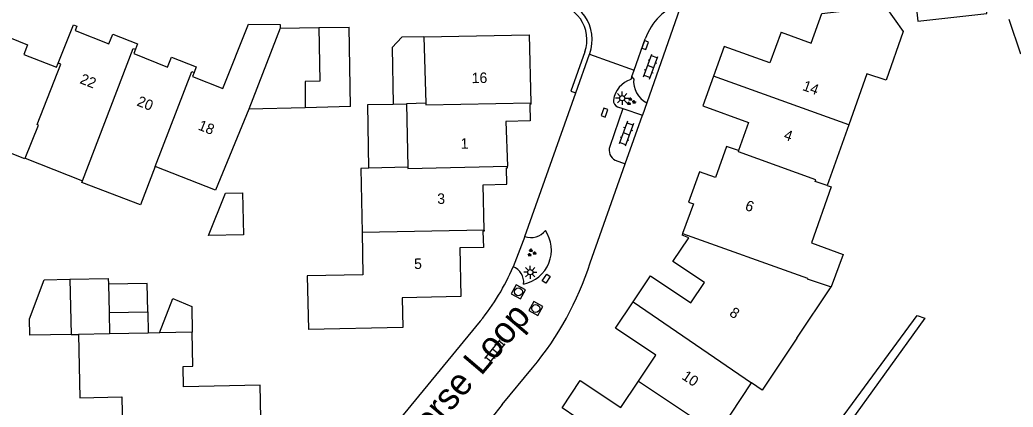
# Model space of a CAD drawing. Extents: x 126000 to 131009, y 393000 to 395500.
# Drawn here: x 130785.1 to 130879.7, y 395253.4 to 395290.3 of the extents above; entities that cross this region are included whole.
import ezdxf

# ---------------------------------------------------------------- set-up
doc = ezdxf.new("R2010")
doc.units = 0
for name, color, linetype in [('gg-afsc-erfafscheiding', 7, 'Continuous'), ('gg-anno-huisnummerreeks BGT', 7, 'Continuous'), ('gg-anno-openbare ruimte label', 7, 'Continuous'), ('gg-bbg-bijgebouw', 7, 'Continuous'), ('gg-bbg-gedigitaliseerde bebouwing', 7, 'Continuous'), ('gg-bbg-gedigitaliseerde bijgebouw', 7, 'Continuous'), ('gg-bbg-hoofdgebouw', 7, 'Continuous'), ('gg-bbg-luifel en loopbrug', 7, 'Continuous'), ('gg-bbg-tussenscheiding', 7, 'Continuous'), ('gg-knt-verharding', 7, 'Continuous'), ('gg-knt-verharding nz', 7, 'Continuous'), ('gt-symb-groenvak', 7, 'Continuous'), ('gt-symb-klinker verharding', 7, 'Continuous'), ('gt-symb-kolk', 7, 'Continuous'), ('gt-symb-kolk center center', 7, 'Continuous'), ('gt-symb-lichtmast', 7, 'Continuous'), ('gt-symb-rioolschacht', 7, 'Continuous')]:
    doc.layers.add(name, color=color, linetype=linetype)

# ---------------------------------------------------------------- blocks, each defined once
blk = doc.blocks.new('gt0-KL1')
at = {"layer": 'gt-symb-klinker verharding'}
for p, q in [((-1.15, 0.3), (1.15, 0.3)), ((-1, -0.3), (-1, 0.3)), ((-0.5, 0.3), (-0.5, 0.45)), ((0, -0.3), (0, 0.3)), ((0.5, 0.3), (0.5, 0.45)), ((1, -0.3), (1, 0.3)), ((-1.15, -0.3), (1.15, -0.3)), ((-0.5, -0.45), (-0.5, -0.3)), ((0.5, -0.45), (0.5, -0.3))]:
    blk.add_line(p, q, dxfattribs=at)
blk = doc.blocks.new('gt0-KOLK')
at = {"layer": 'gt-symb-kolk'}
blk.add_lwpolyline([(0, 0), (0.375, 0), (0.375, 0.4), (-0.375, 0.4), (-0.375, 0), (0, 0)], dxfattribs=at)
blk = doc.blocks.new('gt0-LMAST')
at = {"layer": 'gt-symb-lichtmast'}
for p, q in [((-0.182, 0.173), (-0.447, 0.438)), ((-0.005, 0.246), (-0.005, 0.621)), ((0.172, 0.173), (0.437, 0.438)), ((-0.255, -0.004), (-0.63, -0.004)), ((-0.182, -0.181), (-0.447, -0.446)), ((-0.005, -0.254), (-0.005, -0.629)), ((0.437, -0.446), (0.172, -0.181)), ((0.245, -0.004), (0.62, -0.004))]:
    blk.add_line(p, q, dxfattribs=at)
blk.add_circle((-0.005, -0.004), 0.25, dxfattribs=at)
blk = doc.blocks.new('gt0-GRVAK')
at = {"layer": 'gt-symb-groenvak'}
for p, q in [((-0.11, 0.189), (-0.228, 0.24)), ((-0.182, 0.153), (0.088, 0.153)), ((-0.091, 0.211), (-0.156, 0.322)), ((-0.047, 0.214), (-0.047, 0.393)), ((-0.004, 0.211), (0.061, 0.322)), ((0.015, 0.189), (0.133, 0.24)), ((0.262, -0.052), (0.197, 0.059)), ((0.305, -0.049), (0.305, 0.13)), ((0.349, -0.052), (0.414, 0.059)), ((-0.245, -0.228), (-0.363, -0.177)), ((-0.318, -0.264), (-0.047, -0.264)), ((-0.226, -0.206), (-0.291, -0.095)), ((-0.183, -0.203), (-0.183, -0.024)), ((-0.139, -0.206), (-0.074, -0.095)), ((-0.12, -0.228), (-0.002, -0.177)), ((0.243, -0.074), (0.125, -0.023)), ((0.17, -0.11), (0.441, -0.11)), ((0.368, -0.074), (0.486, -0.023))]:
    blk.add_line(p, q, dxfattribs=at)
blk = doc.blocks.new('gt0-RS')
at = {"layer": 'gt-symb-rioolschacht'}
blk.add_lwpolyline([(-0.5, -0.5), (0.5, -0.5), (0.5, 0.5), (-0.5, 0.5)], close=True, dxfattribs=at)
blk.add_circle((0, 0), 0.375, dxfattribs=at)
blk = doc.blocks.new('gt0-KOLKCC')
at = {"layer": 'gt-symb-kolk center center'}
blk.add_lwpolyline([(-0.375, 0.2), (0.375, 0.2), (0.375, -0.2), (-0.375, -0.2)], close=True, dxfattribs=at)

msp = doc.modelspace()

# ---------------------------------------------------------------- linework, layer by layer
at = {"layer": 'gg-afsc-erfafscheiding'}
msp.add_line((130879.313, 395290.318), (130880.437, 395287.037), dxfattribs=at)
msp.add_lwpolyline([(130857.504, 395244.259), (130870.589, 395262.093), (130871.329, 395261.844), (130863.64, 395251.18)], dxfattribs=at)
at = {"layer": 'gg-bbg-bijgebouw'}
for p, q in [((130809.931, 395289.479), (130813.62, 395289.525)), ((130813.62, 395289.525), (130816.5, 395289.561))]:
    msp.add_line(p, q, dxfattribs=at)
at = {"layer": 'gg-bbg-gedigitaliseerde bebouwing'}
for p, q in [((130823.624, 395288.65), (130823.81, 395282.32)), ((130806.958, 395281.77), (130803.773, 395274.028)), ((130823.81, 395282.32), (130821.97, 395282.27)), ((130821.97, 395282.27), (130822.1, 395276.22)), ((130864.083, 395280.276), (130862.03, 395274.48)), ((130785.65, 395277.092), (130791.108, 395274.919)), ((130803.773, 395274.028), (130798.028, 395276.288)), ((130822.1, 395276.22), (130818.388, 395276.137)), ((130859.15, 395259.95), (130862.42, 395264.84)), ((130851.595, 395250.837), (130854.832, 395255.688))]:
    msp.add_line(p, q, dxfattribs=at)
for points in [[(130867.646, 395284.522), (130865.803, 395285.133), (130864.083, 395280.276)], [(130785.65, 395277.092), (130785.62, 395277.028), (130779.71, 395279.348)], [(130798.028, 395276.288), (130796.622, 395272.642), (130791.058, 395274.788), (130791.108, 395274.919)], [(130818.388, 395276.137), (130817.61, 395276.12), (130817.731, 395270)], [(130862.03, 395274.48), (130862.409, 395274.346), (130860.525, 395269.025), (130863.55, 395267.929), (130862.42, 395264.84)], [(130817.731, 395270), (130817.81, 395265.99), (130812.52, 395265.88), (130812.623, 395260.76)], [(130859.15, 395259.95), (130855.847, 395255.01), (130854.832, 395255.688)]]:
    msp.add_lwpolyline(points, dxfattribs=at)
at = {"layer": 'gg-bbg-gedigitaliseerde bijgebouw'}
for p, q in [((130816.62, 395282), (130816.5, 395289.561)), ((130812.329, 395281.898), (130806.958, 395281.77)), ((130816.62, 395282), (130812.329, 395281.898)), ((130789.92, 395265.56), (130790.02, 395260.295)), ((130793.58, 395265.095), (130793.643, 395262.385)), ((130793.643, 395262.385), (130797.32, 395262.46))]:
    msp.add_line(p, q, dxfattribs=at)
for points in [[(130870.648, 395290.14), (130877.237, 395290.883), (130876.887, 395293.983), (130870.299, 395293.241), (130870.648, 395290.14)], [(130806.45, 395269.79), (130803.1, 395269.72), (130804.73, 395273.76), (130806.34, 395273.8), (130806.45, 395269.79)], [(130790.02, 395260.295), (130786.086, 395260.22), (130786.056, 395261.786), (130787.463, 395265.514), (130789.92, 395265.56)], [(130797.32, 395262.46), (130797.27, 395265.16), (130793.58, 395265.095)], [(130798.45, 395260.457), (130799.722, 395263.711), (130801.525, 395262.97), (130801.562, 395260.516)]]:
    msp.add_lwpolyline(points, dxfattribs=at)
at = {"layer": 'gg-bbg-hoofdgebouw'}
for p, q in [((130801.736, 395285.258), (130801.579, 395284.866)), ((130848.266, 395269.903), (130848.212, 395269.754)), ((130843.542, 395263.399), (130845.203, 395265.878)), ((130793.682, 395260.365), (130790.73, 395260.309)), ((130797.359, 395260.436), (130793.682, 395260.365)), ((130798.45, 395260.457), (130797.359, 395260.436))]:
    msp.add_line(p, q, dxfattribs=at)
for points in [[(130857.633, 395289.102), (130860.501, 395288.059), (130861.515, 395290.86), (130867.556, 395291.576), (130869.26, 395289.169), (130867.646, 395284.522)], [(130788.804, 395286.144), (130790.244, 395289.777), (130790.569, 395289.648), (130790.41, 395289.248), (130793.633, 395287.965), (130794.011, 395288.912), (130796.361, 395287.977), (130796.155, 395287.458)], [(130801.579, 395284.866), (130804.478, 395283.712), (130806.907, 395289.838), (130809.926, 395289.809), (130809.931, 395289.479)], [(130778.03, 395283.61), (130780.188, 395289.064), (130783.082, 395287.957), (130783.455, 395288.861), (130785.887, 395287.895), (130785.512, 395286.976), (130788.647, 395285.749), (130788.804, 395286.144)], [(130823.624, 395288.65), (130833.658, 395288.83), (130833.801, 395282.36)], [(130857.633, 395289.102), (130856.559, 395286.156), (130852.214, 395287.719), (130851.201, 395284.903)], [(130796.155, 395287.458), (130795.995, 395287.057), (130799.218, 395285.774), (130799.595, 395286.721), (130801.946, 395285.785), (130801.736, 395285.258)], [(130851.201, 395284.903), (130850.181, 395282.065), (130854.544, 395280.484), (130853.575, 395277.81)], [(130833.801, 395282.36), (130833.803, 395282.248), (130833.708, 395282.213), (130833.73, 395280.645), (130831.437, 395280.595), (130831.584, 395276.329)], [(130853.575, 395277.81), (130852.449, 395278.218), (130851.394, 395275.259), (130849.883, 395275.802), (130848.824, 395272.906), (130849.291, 395272.733), (130848.266, 395269.903)], [(130829.347, 395270.249), (130829.256, 395274.559), (130831.507, 395274.621), (130831.486, 395276.182), (130831.589, 395276.186), (130831.584, 395276.329)], [(130829.347, 395270.249), (130829.349, 395270.141), (130829.241, 395270.131), (130829.289, 395268.569), (130827.046, 395268.537), (130827.137, 395263.918), (130821.567, 395263.798), (130821.622, 395260.956), (130812.623, 395260.76)], [(130850.361, 395265.242), (130847.318, 395267.24), (130848.853, 395269.498), (130848.212, 395269.754)], [(130845.203, 395265.878), (130849.059, 395263.297), (130850.361, 395265.242)], [(130844.054, 395255.844), (130845.713, 395258.325), (130841.875, 395260.911), (130843.542, 395263.399)], [(130790.73, 395260.309), (130790.848, 395254.271), (130794.855, 395254.349)], [(130800.737, 395255.318), (130800.71, 395257.264), (130801.61, 395257.289), (130801.562, 395260.516)], [(130794.855, 395254.349), (130794.948, 395249.651), (130800.546, 395249.761), (130800.653, 395244.319), (130808.261, 395244.474), (130808.036, 395255.468), (130800.737, 395255.318)], [(130838.099, 395252.418), (130836.789, 395253.317), (130838.516, 395255.916), (130842.379, 395253.338), (130844.054, 395255.844)]]:
    msp.add_lwpolyline(points, dxfattribs=at)
at = {"layer": 'gg-bbg-luifel en loopbrug'}
for p, q in [((130820.697, 395282.247), (130821.97, 395282.27)), ((130793.643, 395262.385), (130793.682, 395260.365)), ((130797.32, 395262.46), (130797.359, 395260.436)), ((130790.02, 395260.295), (130790.73, 395260.309))]:
    msp.add_line(p, q, dxfattribs=at)
for points in [[(130823.624, 395288.65), (130821.533, 395288.612), (130820.6, 395287.634), (130820.697, 395282.247)], [(130818.388, 395276.137), (130818.279, 395282.204), (130820.697, 395282.247)], [(130789.92, 395265.56), (130793.57, 395265.63), (130793.58, 395265.095)]]:
    msp.add_lwpolyline(points, dxfattribs=at)
at = {"layer": 'gg-bbg-tussenscheiding'}
for p, q in [((130809.931, 395289.479), (130806.958, 395281.77)), ((130864.083, 395280.276), (130851.201, 395284.903)), ((130829.347, 395270.249), (130817.731, 395270)), ((130843.542, 395263.399), (130854.832, 395255.688)), ((130801.562, 395260.516), (130798.45, 395260.457)), ((130844.054, 395255.844), (130851.595, 395250.837))]:
    msp.add_line(p, q, dxfattribs=at)
for points in [[(130813.62, 395289.525), (130813.7, 395284.41), (130812.3, 395284.4), (130812.329, 395281.898)], [(130791.108, 395274.919), (130795.93, 395287.55), (130796.155, 395287.458)], [(130785.65, 395277.092), (130786.93, 395280.25), (130786.79, 395280.31), (130789.05, 395286.05), (130788.804, 395286.144)], [(130798.028, 395276.288), (130801.52, 395285.34), (130801.736, 395285.258)], [(130823.81, 395282.32), (130823.82, 395282.17), (130833.801, 395282.36)], [(130862.03, 395274.48), (130860.88, 395274.88), (130860.94, 395275.04), (130853.57, 395277.7), (130853.61, 395277.82), (130853.575, 395277.81)], [(130822.1, 395276.22), (130822.1, 395276.12), (130831.584, 395276.329)], [(130848.266, 395269.903), (130860.15, 395265.67), (130860.13, 395265.61), (130862.42, 395264.84)]]:
    msp.add_lwpolyline(points, dxfattribs=at)
at = {"layer": 'gg-knt-verharding'}
for p, q in [((130848.004, 395291.336), (130844.84, 395282.365)), ((130843.648, 395285.485), (130844.698, 395288.451)), ((130838.091, 395283.308), (130839.4, 395286.997)), ((130839.4, 395286.997), (130839.421, 395287.055)), ((130839.4, 395286.997), (130843.648, 395285.485)), ((130843.43, 395284.87), (130843.648, 395285.485)), ((130843.43, 395284.87), (130843.332, 395284.587)), ((130843.607, 395284.643), (130843.43, 395284.87)), ((130833.233, 395269.621), (130838.091, 395283.308)), ((130842.076, 395281.984), (130842.57, 395281.82)), ((130842.57, 395281.82), (130844.43, 395281.202)), ((130844.84, 395282.365), (130844.43, 395281.202)), ((130842.787, 395276.547), (130844.43, 395281.202)), ((130839.457, 395267.113), (130842.787, 395276.547)), ((130828.985, 395261.56), (130799.354, 395225.627)), ((130831.068, 395253.622), (130833.979, 395257.13))]:
    msp.add_line(p, q, dxfattribs=at)
msp.add_lwpolyline([(130838.95, 395287.222), (130837.617, 395283.466), (130838.091, 395283.308)], dxfattribs=at)
for centre, radius, start, end in [((130835.697, 395288.376), 3.951, 340.46235, 88.32094), ((130835.696, 395288.376), 3.452, 340.47612, 89.63805), ((130849.971, 395286.589), 5.592, 108.46026, 160.54963), ((130844.106, 395282.264), 2.449, 108.42112, 171.49233), ((130845.898, 395284.41), 2.303, 174.20507, 242.64513), ((130842.261, 395282.538), 0.584, 171.2771, 251.5387), ((130832.475, 395268.339), 3.296, 281.23348, 34.50664), ((130833.791, 395271.323), 1.791, 251.85432, 321.41527), ((130812.946, 395274.781), 20.786, 320.50084, 337.27345), ((130831.552, 395265.282), 1.575, 353.59939, 68.94079), ((130810.9, 395276.289), 29.995, 320.30276, 342.1872), ((130872.068, 395219.591), 53.283, 140.30704, 149.90684)]:
    msp.add_arc(centre, radius, start, end, dxfattribs=at)
at = {"layer": 'gg-knt-verharding nz'}
for p, q in [((130842.57, 395281.82), (130841.316, 395278.193)), ((130841.84, 395276.889), (130842.787, 395276.547)), ((130833.233, 395269.621), (130832.118, 395266.751))]:
    msp.add_line(p, q, dxfattribs=at)
msp.add_arc((130842.369, 395277.859), 1.104, 162.38003, 241.40448, dxfattribs=at)

# ---------------------------------------------------------------- block references
at = {"layer": 'gt-symb-groenvak'}
for p in [(130843.337, 395282.485), (130833.871, 395268.08)]:
    msp.add_blockref('gt0-GRVAK', p, dxfattribs=at)
at = {"layer": 'gt-symb-klinker verharding'}
for p, rotation in [((130845.22, 395285.807), 69.69875001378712), ((130842.895, 395279.425), -110.12016579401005), ((130830.392, 395258.698), 50.51713597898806)]:
    msp.add_blockref('gt0-KL1', p, dxfattribs=dict(at, rotation=rotation))
at = {"layer": 'gt-symb-kolk'}
for p, rotation in [((130844.881, 395287.797), 70.4232744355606), ((130841.014, 395281.361), 70.4232744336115)]:
    msp.add_blockref('gt0-KOLK', p, dxfattribs=dict(at, rotation=rotation))
at = {"layer": 'gt-symb-kolk center center', "rotation": -124.73862528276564}
msp.add_blockref('gt0-KOLKCC', (130835.274, 395265.614), dxfattribs=at)
at = {"layer": 'gt-symb-lichtmast'}
for p in [(130842.51, 395282.807), (130833.761, 395266.231)]:
    msp.add_blockref('gt0-LMAST', p, dxfattribs=at)
at = {"layer": 'gt-symb-rioolschacht'}
for p, rotation in [((130832.624, 395264.363), 61.43528180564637), ((130834.279, 395262.771), 61.43528180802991)]:
    msp.add_blockref('gt0-RS', p, dxfattribs=dict(at, rotation=rotation))

# ---------------------------------------------------------------- texts
at = {"layer": 'gg-anno-huisnummerreeks BGT'}
for s, rotation, p in [('22', 338.3, (130790.781, 395284.256)), ('16', 1, (130828.182, 395284.231)), ('14', 340, (130859.606, 395283.596)), ('20', 338.3, (130796.209, 395282.128)), ('18', 338.3, (130802.042, 395279.837)), ('4', 340.7, (130857.821, 395278.914)), ('1', 1.9, (130827.136, 395277.977)), ('3', 1.2, (130824.905, 395272.729)), ('6', 340.4, (130854.132, 395272.184)), ('5', 1.1, (130822.697, 395266.531)), ('8', 326.2, (130852.637, 395262.149)), ('10', 326.2, (130848.109, 395256.11))]:
    msp.add_text(s, height=1, rotation=rotation, dxfattribs=at).set_placement(p)
at = {"layer": 'gg-anno-openbare ruimte label'}
msp.add_text('Landmeerse Loop', height=2.5, rotation=49.6, dxfattribs=at).set_placement((130816.428, 395241.432))

doc.saveas('drawing.dxf')
